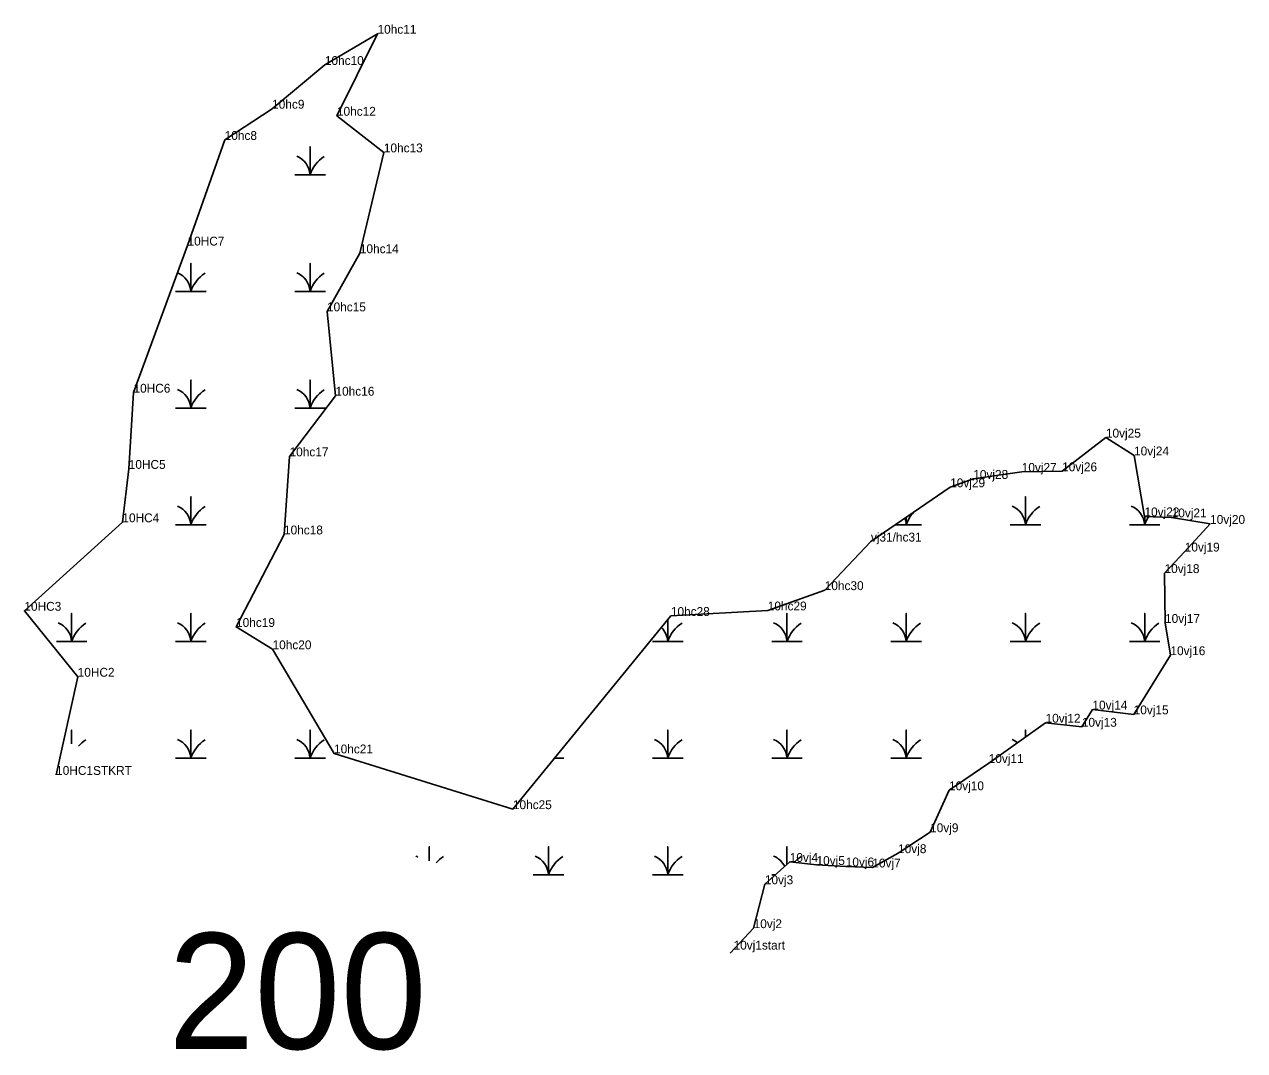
# Model space of a CAD drawing. Extents: x 2072529 to 2268796, y 436423 to 470406.
# Drawn here: x 2224104 to 2224792, y 447650 to 448228 of the extents above; entities that cross this region are included whole.
import ezdxf

# ---------------------------------------------------------------- set-up
doc = ezdxf.new("R2010")
doc.units = 0
for name, color, linetype in [('Default', 7, 'Continuous'), ('Exist Environmental Wetland Boundary', 7, 'Continuous'), ('Exist Environmental Wetland Boundary Cogo Comment', 7, 'Continuous'), ('Exist Hydro Swamp or Marsh', 7, 'Continuous'), ('Old_Level_20', 7, 'Continuous')]:
    doc.layers.add(name, color=color, linetype=linetype)

msp = doc.modelspace()

# ---------------------------------------------------------------- linework, layer by layer
at = {"layer": 'Exist Environmental Wetland Boundary'}
msp.add_lwpolyline([(2224122.07, 447805.02), (2224134.22, 447860.38), (2224104.17, 447897.59), (2224159.44, 447947.51), (2224163.03, 447977.61), (2224165.7, 448020.6), (2224196.17, 448103.57), (2224217.14, 448163.13), (2224243.9, 448180.76), (2224273.63, 448205.4), (2224303.35, 448223.02), (2224280.45, 448176.77), (2224306.91, 448156.12), (2224293.37, 448099.26), (2224274.85, 448066.45), (2224279.63, 448018.89), (2224253.73, 447984.67), (2224250.6, 447940.65), (2224223.57, 447888.46), (2224244.14, 447875.89), (2224278.84, 447817.15), (2224379.71, 447785.71), (2224468.81, 447894.66), (2224523.46, 447897.79), (2224555.58, 447909.24), (2224581.63, 447936.64), (2224626.33, 447967.24), (2224639.35, 447971.98), (2224666.71, 447975.94), (2224689.49, 447976.25), (2224714.18, 447995.26), (2224730.07, 447985.19), (2224735.93, 447950.84), (2224751.26, 447950.26), (2224772.96, 447946.59), (2224758.65, 447930.99), (2224747.25, 447918.86), (2224747.54, 447890.73), (2224750.57, 447872.55), (2224729.84, 447839.18), (2224706.58, 447841.87), (2224700.61, 447832.18), (2224680.15, 447834.46), (2224648.05, 447811.72), (2224625.69, 447796.35), (2224615.02, 447772.69), (2224596.96, 447760.89), (2224582.44, 447752.81), (2224567.44, 447753.42), (2224550.95, 447754.21), (2224535.86, 447755.94), (2224521.81, 447743.35), (2224515.49, 447718.59), (2224502.25, 447704.45)], dxfattribs=at)
at = {"layer": 'Exist Hydro Swamp or Marsh'}
for points in [[(2224256.7, 448143.51), (2224265.3, 448143.51), (2224265.3, 448159.3), (2224265.3, 448143.51), (2224273.91, 448143.51)], [(2224189.45, 448077.71), (2224198.05, 448077.71), (2224198.05, 448093.5), (2224198.05, 448077.71), (2224206.66, 448077.71)], [(2224256.7, 448077.71), (2224265.3, 448077.71), (2224265.3, 448093.5), (2224265.3, 448077.71), (2224273.91, 448077.71)], [(2224189.45, 448011.91), (2224198.05, 448011.91), (2224198.05, 448027.7), (2224198.05, 448011.91), (2224206.66, 448011.91)], [(2224256.7, 448011.91), (2224265.3, 448011.91), (2224265.3, 448027.7), (2224265.3, 448011.91), (2224273.91, 448011.91)], [(2224189.45, 447946.11), (2224198.05, 447946.11), (2224198.05, 447961.9), (2224198.05, 447946.11), (2224206.66, 447946.11)], [(2224660.2, 447946.11), (2224668.8, 447946.11), (2224668.8, 447961.9), (2224668.8, 447946.11), (2224677.41, 447946.11)], [(2224595.47, 447946.11), (2224601.55, 447946.11), (2224601.55, 447950.28)], [(2224601.55, 447950.28), (2224601.55, 447946.11), (2224610.16, 447946.11)], [(2224727.45, 447946.11), (2224736.05, 447946.11), (2224736.05, 447950.84)], [(2224736.05, 447950.84), (2224736.05, 447946.11), (2224744.66, 447946.11)], [(2224122.2, 447880.31), (2224130.8, 447880.31), (2224130.8, 447896.1), (2224130.8, 447880.31), (2224139.41, 447880.31)], [(2224189.45, 447880.31), (2224198.05, 447880.31), (2224198.05, 447896.1), (2224198.05, 447880.31), (2224206.66, 447880.31)], [(2224458.45, 447880.31), (2224467.05, 447880.31), (2224467.05, 447892.51)], [(2224467.05, 447892.51), (2224467.05, 447880.31), (2224475.66, 447880.31)], [(2224525.7, 447880.31), (2224534.3, 447880.31), (2224534.3, 447896.1), (2224534.3, 447880.31), (2224542.91, 447880.31)], [(2224592.95, 447880.31), (2224601.55, 447880.31), (2224601.55, 447896.1), (2224601.55, 447880.31), (2224610.16, 447880.31)], [(2224660.2, 447880.31), (2224668.8, 447880.31), (2224668.8, 447896.1), (2224668.8, 447880.31), (2224677.41, 447880.31)], [(2224727.45, 447880.31), (2224736.05, 447880.31), (2224736.05, 447896.1), (2224736.05, 447880.31), (2224744.66, 447880.31)], [(2224130.8, 447822.58), (2224130.8, 447830.3), (2224130.8, 447822.58)], [(2224189.45, 447814.51), (2224198.05, 447814.51), (2224198.05, 447830.3), (2224198.05, 447814.51), (2224206.66, 447814.51)], [(2224256.7, 447814.51), (2224265.3, 447814.51), (2224265.3, 447830.3), (2224265.3, 447814.51), (2224273.91, 447814.51)], [(2224458.45, 447814.51), (2224467.05, 447814.51), (2224467.05, 447830.3), (2224467.05, 447814.51), (2224475.66, 447814.51)], [(2224525.7, 447814.51), (2224534.3, 447814.51), (2224534.3, 447830.3), (2224534.3, 447814.51), (2224542.91, 447814.51)], [(2224592.95, 447814.51), (2224601.55, 447814.51), (2224601.55, 447830.3), (2224601.55, 447814.51), (2224610.16, 447814.51)], [(2224668.8, 447826.42), (2224668.8, 447830.3), (2224668.8, 447826.42)], [(2224403.26, 447814.51), (2224408.41, 447814.51)], [(2224332.55, 447756.63), (2224332.55, 447764.5), (2224332.55, 447756.63)], [(2224391.2, 447748.71), (2224399.8, 447748.71), (2224399.8, 447764.5), (2224399.8, 447748.71), (2224408.41, 447748.71)], [(2224458.45, 447748.71), (2224467.05, 447748.71), (2224467.05, 447764.5), (2224467.05, 447748.71), (2224475.66, 447748.71)], [(2224534.3, 447754.55), (2224534.3, 447764.5), (2224534.3, 447754.55)], [(2224601.55, 447763.89), (2224601.55, 447764.5), (2224601.55, 447763.89)], [(2224525.7, 447748.71), (2224527.79, 447748.71)]]:
    msp.add_lwpolyline(points, dxfattribs=at)
for centre, radius, start, end in [((2224253.04, 448142.63), 12.3, 4.14034, 67.53497), ((2224283.55, 448137.45), 19.22, 122.12745, 161.62219), ((2224185.79, 448076.83), 12.3, 4.14034, 67.37791), ((2224216.3, 448071.65), 19.22, 122.12745, 161.62219), ((2224253.04, 448076.83), 12.3, 4.14034, 67.53497), ((2224283.55, 448071.65), 19.22, 122.12745, 161.62219), ((2224185.79, 448011.03), 12.3, 4.14034, 67.53497), ((2224253.04, 448011.03), 12.3, 4.14034, 67.53497), ((2224216.3, 448005.85), 19.22, 122.12745, 161.62219), ((2224283.55, 448005.85), 19.22, 122.12745, 161.62219), ((2224185.79, 447945.23), 12.3, 4.14034, 67.53497), ((2224216.3, 447940.05), 19.22, 122.12745, 161.62219), ((2224656.54, 447945.23), 12.3, 4.14034, 67.53497), ((2224687.05, 447940.05), 19.22, 122.12745, 161.62219), ((2224723.79, 447945.23), 12.3, 4.14034, 67.53497), ((2224589.29, 447945.23), 12.3, 4.14034, 21.43147), ((2224619.8, 447940.05), 19.22, 137.21396, 161.62219), ((2224754.3, 447940.05), 19.22, 146.19144, 161.62219), ((2224118.54, 447879.43), 12.3, 4.14034, 67.53497), ((2224149.05, 447874.25), 19.22, 122.12745, 161.62219), ((2224185.79, 447879.43), 12.3, 4.14034, 67.53497), ((2224216.3, 447874.25), 19.22, 122.12745, 161.62219), ((2224454.79, 447879.43), 12.3, 4.14034, 45.06828), ((2224485.3, 447874.25), 19.22, 122.12745, 161.62219), ((2224522.04, 447879.43), 12.3, 4.14034, 67.53497), ((2224552.55, 447874.25), 19.22, 122.12745, 161.62219), ((2224589.29, 447879.43), 12.3, 4.14034, 67.53497), ((2224619.8, 447874.25), 19.22, 122.12745, 161.62219), ((2224656.54, 447879.43), 12.3, 4.14034, 67.53497), ((2224687.05, 447874.25), 19.22, 122.12745, 161.62219), ((2224723.79, 447879.43), 12.3, 4.14034, 67.53497), ((2224754.3, 447874.25), 19.22, 122.12745, 161.62219), ((2224149.05, 447808.45), 19.22, 122.12745, 138.16871), ((2224185.79, 447813.63), 12.3, 4.14034, 67.53497), ((2224216.3, 447808.45), 19.22, 122.12745, 161.62219), ((2224253.04, 447813.63), 12.3, 4.14034, 67.53497), ((2224283.55, 447808.45), 19.22, 122.12745, 161.62219), ((2224454.79, 447813.63), 12.3, 4.14034, 67.53497), ((2224485.3, 447808.45), 19.22, 122.12745, 161.62219), ((2224522.04, 447813.63), 12.3, 4.14034, 67.53497), ((2224552.55, 447808.45), 19.22, 122.12745, 161.62219), ((2224589.29, 447813.63), 12.3, 4.14034, 67.53497), ((2224619.8, 447808.45), 19.22, 122.12745, 161.62219), ((2224656.54, 447813.63), 12.3, 51.11853, 67.53497), ((2224320.29, 447747.83), 12.3, 61.62968, 67.53497), ((2224350.8, 447742.65), 19.22, 122.12745, 138.42747), ((2224387.54, 447747.83), 12.3, 4.14034, 67.53497), ((2224418.05, 447742.65), 19.22, 122.12745, 161.62219), ((2224454.79, 447747.83), 12.3, 4.14034, 67.53497), ((2224485.3, 447742.65), 19.22, 122.12745, 161.62219), ((2224522.04, 447747.83), 12.3, 26.88021, 67.53497), ((2224552.55, 447742.65), 19.22, 122.12745, 137.46959)]:
    msp.add_arc(centre, radius, start, end, dxfattribs=at)
at = {"layer": 'Old_Level_20'}
for p, q in [((2224303.35, 448223.02), (2224303.35, 448223.02)), ((2224273.63, 448205.4), (2224273.63, 448205.4)), ((2224243.9, 448180.76), (2224243.9, 448180.76)), ((2224280.45, 448176.77), (2224280.45, 448176.77)), ((2224217.14, 448163.13), (2224217.14, 448163.13)), ((2224306.91, 448156.12), (2224306.91, 448156.12)), ((2224196.17, 448103.57), (2224196.17, 448103.57)), ((2224196.17, 448103.57), (2224196.17, 448103.57)), ((2224293.37, 448099.26), (2224293.37, 448099.26)), ((2224274.85, 448066.45), (2224274.85, 448066.45)), ((2224165.7, 448020.6), (2224165.7, 448020.6)), ((2224165.7, 448020.6), (2224165.7, 448020.6)), ((2224279.63, 448018.89), (2224279.63, 448018.89)), ((2224714.18, 447995.26), (2224714.18, 447995.26)), ((2224253.73, 447984.67), (2224253.73, 447984.67)), ((2224730.07, 447985.19), (2224730.07, 447985.19)), ((2224730.07, 447985.19), (2224730.07, 447985.19)), ((2224163.03, 447977.61), (2224163.03, 447977.61)), ((2224163.03, 447977.61), (2224163.03, 447977.61)), ((2224666.71, 447975.94), (2224666.71, 447975.94)), ((2224689.49, 447976.25), (2224689.49, 447976.25)), ((2224689.49, 447976.25), (2224689.49, 447976.25)), ((2224639.35, 447971.98), (2224639.35, 447971.98)), ((2224639.35, 447971.98), (2224639.35, 447971.98)), ((2224626.33, 447967.24), (2224626.33, 447967.24)), ((2224159.44, 447947.51), (2224159.44, 447947.51)), ((2224159.44, 447947.51), (2224159.44, 447947.51)), ((2224735.93, 447950.84), (2224735.93, 447950.84)), ((2224735.93, 447950.84), (2224735.93, 447950.84)), ((2224751.26, 447950.26), (2224751.26, 447950.26)), ((2224250.6, 447940.65), (2224250.6, 447940.65)), ((2224772.96, 447946.59), (2224772.96, 447946.59)), ((2224772.96, 447946.59), (2224772.96, 447946.59)), ((2224581.63, 447936.64), (2224581.63, 447936.64)), ((2224758.65, 447930.99), (2224758.65, 447930.99)), ((2224747.25, 447918.86), (2224747.25, 447918.86)), ((2224747.25, 447918.86), (2224747.25, 447918.86)), ((2224555.58, 447909.24), (2224555.58, 447909.24)), ((2224104.17, 447897.59), (2224104.17, 447897.59)), ((2224104.17, 447897.59), (2224104.17, 447897.59)), ((2224468.81, 447894.66), (2224468.81, 447894.66)), ((2224523.46, 447897.79), (2224523.46, 447897.79)), ((2224223.57, 447888.46), (2224223.57, 447888.46)), ((2224747.54, 447890.73), (2224747.54, 447890.73)), ((2224244.14, 447875.89), (2224244.14, 447875.89)), ((2224750.57, 447872.55), (2224750.57, 447872.55)), ((2224750.57, 447872.55), (2224750.57, 447872.55)), ((2224134.22, 447860.38), (2224134.22, 447860.38)), ((2224134.22, 447860.38), (2224134.22, 447860.38)), ((2224706.58, 447841.87), (2224706.58, 447841.87)), ((2224706.58, 447841.87), (2224706.58, 447841.87)), ((2224729.84, 447839.18), (2224729.84, 447839.18)), ((2224680.15, 447834.46), (2224680.15, 447834.46)), ((2224680.15, 447834.46), (2224680.15, 447834.46)), ((2224700.61, 447832.18), (2224700.61, 447832.18)), ((2224278.84, 447817.15), (2224278.84, 447817.15)), ((2224648.05, 447811.72), (2224648.05, 447811.72)), ((2224122.07, 447805.02), (2224122.07, 447805.02)), ((2224122.07, 447805.02), (2224122.07, 447805.02)), ((2224625.69, 447796.35), (2224625.69, 447796.35)), ((2224625.69, 447796.35), (2224625.69, 447796.35)), ((2224379.71, 447785.71), (2224379.71, 447785.71)), ((2224615.02, 447772.69), (2224615.02, 447772.69)), ((2224596.96, 447760.89), (2224596.96, 447760.89)), ((2224596.96, 447760.89), (2224596.96, 447760.89)), ((2224535.86, 447755.94), (2224535.86, 447755.94)), ((2224535.86, 447755.94), (2224535.86, 447755.94)), ((2224550.95, 447754.21), (2224550.95, 447754.21)), ((2224567.44, 447753.42), (2224567.44, 447753.42)), ((2224567.44, 447753.42), (2224567.44, 447753.42)), ((2224582.44, 447752.81), (2224582.44, 447752.81)), ((2224521.81, 447743.35), (2224521.81, 447743.35)), ((2224515.49, 447718.59), (2224515.49, 447718.59)), ((2224515.49, 447718.59), (2224515.49, 447718.59)), ((2224504.16, 447706.49), (2224504.16, 447706.49))]:
    msp.add_line(p, q, dxfattribs=at)

# ---------------------------------------------------------------- texts
at = {"layer": 'Default'}
msp.add_text('200', height=65.34, dxfattribs=at).set_placement((2224185.31, 447650.46))
at = {"layer": 'Exist Environmental Wetland Boundary Cogo Comment'}
for s, p in [('10hc11', (2224303.35, 448223.02)), ('10hc10', (2224273.63, 448205.4)), ('10hc9', (2224243.9, 448180.76)), ('10hc12', (2224280.45, 448176.77)), ('10hc8', (2224217.14, 448163.13)), ('10hc13', (2224306.91, 448156.12)), ('10HC7', (2224196.17, 448103.57)), ('10hc14', (2224293.37, 448099.26)), ('10hc15', (2224274.85, 448066.45)), ('10HC6', (2224165.7, 448020.6)), ('10hc16', (2224279.63, 448018.89)), ('10vj25', (2224714.18, 447995.26)), ('10hc17', (2224253.73, 447984.67)), ('10vj24', (2224730.07, 447985.19)), ('10HC5', (2224163.03, 447977.61)), ('10vj27', (2224666.71, 447975.94)), ('10vj26', (2224689.49, 447976.25)), ('10vj28', (2224639.35, 447971.98)), ('10vj29', (2224626.33, 447967.24)), ('10vj22', (2224735.93, 447950.84)), ('10vj21', (2224751.26, 447950.26)), ('10HC4', (2224159.44, 447947.51)), ('10vj20', (2224772.96, 447946.59)), ('10hc18', (2224250.6, 447940.65)), ('vj31/hc31', (2224581.63, 447936.64)), ('10vj19', (2224758.65, 447930.99)), ('10vj18', (2224747.25, 447918.86)), ('10hc30', (2224555.58, 447909.24)), ('10HC3', (2224104.17, 447897.59)), ('10hc28', (2224468.81, 447894.66)), ('10hc29', (2224523.46, 447897.79)), ('10hc19', (2224223.57, 447888.46)), ('10vj17', (2224747.54, 447890.73)), ('10hc20', (2224244.14, 447875.89)), ('10vj16', (2224750.57, 447872.55)), ('10HC2', (2224134.22, 447860.38)), ('10vj14', (2224706.58, 447841.87)), ('10vj15', (2224729.84, 447839.18)), ('10vj12', (2224680.15, 447834.46)), ('10vj13', (2224700.61, 447832.18)), ('10hc21', (2224278.84, 447817.15)), ('10vj11', (2224648.05, 447811.72)), ('10HC1STKRT', (2224122.07, 447805.02)), ('10vj10', (2224625.69, 447796.35)), ('10hc25', (2224379.71, 447785.71)), ('10vj9', (2224615.02, 447772.69)), ('10vj4', (2224535.86, 447755.94)), ('10vj8', (2224596.96, 447760.89)), ('10vj5', (2224550.95, 447754.21)), ('10vj6', (2224567.44, 447753.42)), ('10vj7', (2224582.44, 447752.81)), ('10vj3', (2224521.81, 447743.35)), ('10vj2', (2224515.49, 447718.59)), ('10vj1start', (2224504.16, 447706.49))]:
    msp.add_text(s, height=5, dxfattribs=at).set_placement(p)

doc.saveas('drawing.dxf')
